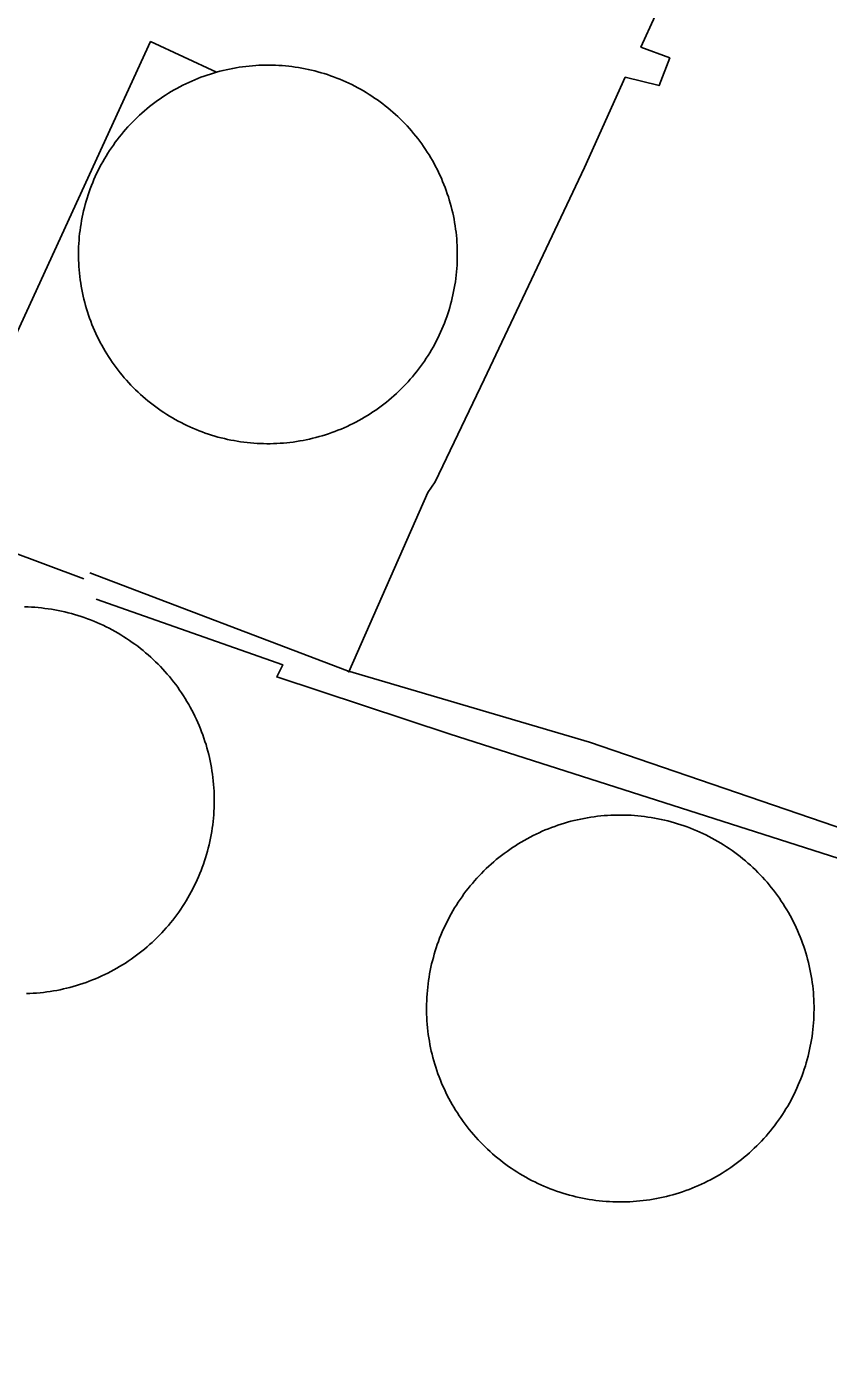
# Model space of a CAD drawing. Extents: x 3677843 to 3715951, y 511991 to 537744.
# Drawn here: x 3711233 to 3711549, y 525067 to 525593 of the extents above; entities that cross this region are included whole.
import ezdxf

# ---------------------------------------------------------------- set-up
doc = ezdxf.new("R2010")
doc.units = 0
doc.layers.add('V-DOMW-TANK', color=7, linetype='Continuous')
doc.layers.add('V-UTIL-LINE', color=7, linetype='Continuous')

msp = doc.modelspace()

# ---------------------------------------------------------------- linework, layer by layer
at = {"layer": 'V-DOMW-TANK'}
for points in [[(3711265.85, 525543.9), (3711266.57, 525544.99), (3711267.31, 525546.05), (3711268.07, 525547.11), (3711268.85, 525548.15), (3711269.64, 525549.18), (3711270.46, 525550.19), (3711271.29, 525551.19), (3711272.14, 525552.17), (3711273.01, 525553.15), (3711273.89, 525554.1), (3711274.79, 525555.04), (3711275.71, 525555.96), (3711276.64, 525556.87), (3711277.59, 525557.76), (3711278.55, 525558.63), (3711279.53, 525559.48), (3711280.52, 525560.32), (3711281.53, 525561.15), (3711282.55, 525561.95), (3711283.59, 525562.74), (3711284.64, 525563.51), (3711285.7, 525564.26), (3711286.77, 525564.99), (3711287.87, 525565.7), (3711288.97, 525566.39), (3711290.08, 525567.07), (3711291.2, 525567.72), (3711292.34, 525568.35), (3711293.48, 525568.97), (3711294.64, 525569.56), (3711295.81, 525570.14), (3711296.98, 525570.69), (3711298.17, 525571.22), (3711299.37, 525571.74), (3711300.57, 525572.23), (3711301.78, 525572.7), (3711303, 525573.15), (3711304.23, 525573.58), (3711305.47, 525573.98), (3711306.71, 525574.37), (3711307.96, 525574.73), (3711309.21, 525575.07), (3711310.47, 525575.39), (3711311.74, 525575.69), (3711313.01, 525575.96), (3711314.29, 525576.21), (3711315.57, 525576.45), (3711316.85, 525576.65), (3711318.14, 525576.84), (3711319.43, 525577), (3711320.72, 525577.14), (3711322.02, 525577.26), (3711323.31, 525577.35), (3711324.61, 525577.43), (3711325.91, 525577.48), (3711327.21, 525577.5), (3711328.51, 525577.51), (3711329.81, 525577.49), (3711331.11, 525577.45), (3711332.41, 525577.39), (3711333.71, 525577.3), (3711335, 525577.19), (3711336.3, 525577.06), (3711337.59, 525576.91), (3711338.88, 525576.73), (3711340.16, 525576.53), (3711341.45, 525576.31), (3711342.72, 525576.07), (3711343.99, 525575.8), (3711345.26, 525575.51), (3711346.53, 525575.2), (3711347.78, 525574.87), (3711349.03, 525574.52), (3711350.28, 525574.14), (3711351.52, 525573.74), (3711352.75, 525573.32), (3711353.97, 525572.88), (3711355.19, 525572.42), (3711356.4, 525571.94), (3711357.6, 525571.43), (3711358.79, 525570.91), (3711359.97, 525570.36), (3711361.14, 525569.8), (3711362.3, 525569.21), (3711363.45, 525568.6), (3711364.59, 525567.98), (3711365.71, 525567.33), (3711366.83, 525566.67), (3711367.94, 525565.98), (3711369.03, 525565.28), (3711370.11, 525564.55), (3711371.18, 525563.81), (3711372.23, 525563.05), (3711373.28, 525562.27), (3711374.31, 525561.47), (3711375.32, 525560.66), (3711376.32, 525559.82), (3711377.3, 525558.97), (3711378.27, 525558.11), (3711379.22, 525557.23)], [(3711379.22, 525557.23), (3711380.16, 525556.32), (3711381.09, 525555.41), (3711382, 525554.48), (3711382.88, 525553.53), (3711383.76, 525552.57), (3711384.61, 525551.59), (3711385.45, 525550.59), (3711386.27, 525549.58), (3711387.08, 525548.56), (3711387.86, 525547.53), (3711388.64, 525546.48), (3711389.38, 525545.42), (3711390.12, 525544.34), (3711390.83, 525543.25), (3711391.52, 525542.15), (3711392.19, 525541.04), (3711392.85, 525539.92), (3711393.48, 525538.78), (3711394.1, 525537.63), (3711394.69, 525536.48), (3711395.27, 525535.31), (3711395.82, 525534.13), (3711396.35, 525532.95), (3711396.86, 525531.75), (3711397.35, 525530.55), (3711397.83, 525529.33), (3711398.27, 525528.11), (3711398.7, 525526.89), (3711399.11, 525525.65), (3711399.49, 525524.41), (3711399.86, 525523.16), (3711400.2, 525521.91), (3711400.52, 525520.65), (3711400.81, 525519.38), (3711401.09, 525518.11), (3711401.34, 525516.83), (3711401.57, 525515.55), (3711401.78, 525514.27), (3711401.96, 525512.98), (3711402.13, 525511.69), (3711402.27, 525510.4), (3711402.39, 525509.1), (3711402.48, 525507.8), (3711402.55, 525506.51), (3711402.6, 525505.21), (3711402.63, 525503.91), (3711402.64, 525502.61), (3711402.62, 525501.31), (3711402.58, 525500.01), (3711402.51, 525498.71), (3711402.43, 525497.41), (3711402.32, 525496.11), (3711402.19, 525494.82), (3711402.04, 525493.53), (3711401.86, 525492.24), (3711401.66, 525490.95), (3711401.44, 525489.67), (3711401.19, 525488.4), (3711400.93, 525487.12), (3711400.64, 525485.85), (3711400.33, 525484.59), (3711400, 525483.33), (3711399.64, 525482.08), (3711399.27, 525480.84), (3711398.87, 525479.6), (3711398.45, 525478.37), (3711398.01, 525477.15), (3711397.55, 525475.93), (3711397.06, 525474.72), (3711396.56, 525473.53), (3711396.03, 525472.33), (3711395.49, 525471.15), (3711394.92, 525469.98), (3711394.34, 525468.82), (3711393.73, 525467.67), (3711393.1, 525466.53), (3711392.46, 525465.4), (3711391.79, 525464.28), (3711391.11, 525463.18), (3711390.4, 525462.09), (3711389.68, 525461.01), (3711388.94, 525459.94), (3711388.18, 525458.88), (3711387.4, 525457.84), (3711386.6, 525456.81), (3711385.78, 525455.8), (3711384.95, 525454.8), (3711384.1, 525453.82), (3711383.24, 525452.85), (3711382.35, 525451.89), (3711381.45, 525450.95), (3711380.54, 525450.03), (3711379.6, 525449.12), (3711378.65, 525448.24), (3711377.69, 525447.36), (3711376.71, 525446.5), (3711375.72, 525445.66), (3711374.71, 525444.84), (3711373.69, 525444.04), (3711372.65, 525443.25)], [(3711261.55, 525469.51), (3711260.98, 525470.68), (3711260.43, 525471.86), (3711259.89, 525473.04), (3711259.38, 525474.24), (3711258.89, 525475.44), (3711258.42, 525476.65), (3711257.97, 525477.88), (3711257.54, 525479.1), (3711257.14, 525480.34), (3711256.75, 525481.58), (3711256.39, 525482.83), (3711256.05, 525484.09), (3711255.73, 525485.35), (3711255.43, 525486.61), (3711255.16, 525487.88), (3711254.9, 525489.16), (3711254.67, 525490.44), (3711254.46, 525491.72), (3711254.28, 525493.01), (3711254.12, 525494.3), (3711253.98, 525495.59), (3711253.86, 525496.89), (3711253.76, 525498.18), (3711253.69, 525499.48), (3711253.64, 525500.78), (3711253.61, 525502.08), (3711253.61, 525503.39), (3711253.63, 525504.69), (3711253.67, 525505.98), (3711253.73, 525507.28), (3711253.82, 525508.58), (3711253.93, 525509.88), (3711254.06, 525511.17), (3711254.21, 525512.46), (3711254.39, 525513.75), (3711254.59, 525515.04), (3711254.81, 525516.32), (3711255.05, 525517.6), (3711255.32, 525518.87), (3711255.61, 525520.14), (3711255.92, 525521.4), (3711256.25, 525522.66), (3711256.6, 525523.91), (3711256.98, 525525.15), (3711257.38, 525526.39), (3711257.79, 525527.62), (3711258.24, 525528.84), (3711258.7, 525530.06), (3711259.18, 525531.27), (3711259.68, 525532.47), (3711260.21, 525533.66), (3711260.75, 525534.84), (3711261.32, 525536.01), (3711261.9, 525537.17), (3711262.51, 525538.32), (3711263.14, 525539.46), (3711263.79, 525540.59), (3711264.45, 525541.71), (3711265.14, 525542.81), (3711265.85, 525543.9)], [(3711372.65, 525443.25), (3711371.6, 525442.48), (3711370.54, 525441.74), (3711369.46, 525441), (3711368.38, 525440.29), (3711367.28, 525439.6), (3711366.17, 525438.92), (3711365.04, 525438.27), (3711363.91, 525437.64), (3711362.76, 525437.02), (3711361.6, 525436.43), (3711360.44, 525435.85), (3711359.26, 525435.3), (3711358.07, 525434.77), (3711356.88, 525434.25), (3711355.67, 525433.76), (3711354.46, 525433.29), (3711353.24, 525432.84), (3711352.01, 525432.42), (3711350.78, 525432.01), (3711349.53, 525431.63), (3711348.29, 525431.26), (3711347.03, 525430.92), (3711345.77, 525430.6), (3711344.5, 525430.3), (3711343.23, 525430.03), (3711341.96, 525429.78), (3711340.68, 525429.55), (3711339.39, 525429.34), (3711338.11, 525429.15), (3711336.81, 525428.99), (3711335.52, 525428.85), (3711334.23, 525428.73), (3711332.93, 525428.64), (3711331.63, 525428.56), (3711330.33, 525428.51), (3711329.03, 525428.49), (3711327.73, 525428.48), (3711326.43, 525428.5), (3711325.13, 525428.54), (3711323.83, 525428.6), (3711322.54, 525428.69), (3711321.24, 525428.8), (3711319.95, 525428.93), (3711318.66, 525429.08), (3711317.37, 525429.26), (3711316.08, 525429.46), (3711314.8, 525429.68), (3711313.52, 525429.93), (3711312.25, 525430.19), (3711310.98, 525430.48), (3711309.72, 525430.79), (3711308.46, 525431.12), (3711307.21, 525431.48), (3711305.96, 525431.85), (3711304.73, 525432.25), (3711303.5, 525432.67), (3711302.27, 525433.11), (3711301.06, 525433.57), (3711299.85, 525434.05), (3711298.65, 525434.56), (3711297.46, 525435.08), (3711296.28, 525435.63), (3711295.11, 525436.19), (3711293.95, 525436.78), (3711292.8, 525437.39), (3711291.66, 525438.01), (3711290.53, 525438.66), (3711289.41, 525439.32), (3711288.31, 525440.01), (3711287.21, 525440.71), (3711286.13, 525441.44), (3711285.06, 525442.18), (3711284.01, 525442.94), (3711282.97, 525443.72), (3711281.94, 525444.52), (3711280.93, 525445.33), (3711279.93, 525446.17), (3711278.94, 525447.01), (3711277.97, 525447.88), (3711277.02, 525448.76), (3711276.08, 525449.67), (3711275.16, 525450.58), (3711274.25, 525451.51), (3711273.36, 525452.46), (3711272.49, 525453.43), (3711271.63, 525454.4), (3711270.79, 525455.4), (3711269.97, 525456.41), (3711269.16, 525457.43), (3711268.38, 525458.46), (3711267.61, 525459.51), (3711266.86, 525460.57), (3711266.13, 525461.65), (3711265.42, 525462.74), (3711264.72, 525463.84), (3711264.05, 525464.95), (3711263.4, 525466.08), (3711262.76, 525467.21), (3711262.15, 525468.36), (3711261.55, 525469.51)], [(3711232.42, 525364.28), (3711233.75, 525364.24), (3711235.08, 525364.17), (3711236.4, 525364.08), (3711237.73, 525363.97), (3711239.05, 525363.84), (3711240.37, 525363.68), (3711241.69, 525363.5), (3711243, 525363.3), (3711244.32, 525363.07), (3711245.62, 525362.82), (3711246.93, 525362.55), (3711248.22, 525362.26), (3711249.52, 525361.94), (3711250.8, 525361.6), (3711252.08, 525361.24), (3711253.36, 525360.86), (3711254.63, 525360.45), (3711255.89, 525360.02), (3711257.14, 525359.57), (3711258.38, 525359.1), (3711259.62, 525358.61), (3711260.85, 525358.09), (3711262.06, 525357.56), (3711263.27, 525357), (3711264.47, 525356.42), (3711265.66, 525355.82), (3711266.84, 525355.2), (3711268, 525354.56), (3711269.16, 525353.9), (3711270.3, 525353.22), (3711271.43, 525352.52), (3711272.55, 525351.8), (3711273.66, 525351.06), (3711274.75, 525350.3), (3711275.83, 525349.53), (3711276.9, 525348.73), (3711277.95, 525347.92), (3711278.99, 525347.08), (3711280.01, 525346.23), (3711281.02, 525345.36), (3711282.01, 525344.48), (3711282.99, 525343.58), (3711283.95, 525342.66), (3711284.9, 525341.72), (3711285.83, 525340.77), (3711286.74, 525339.8), (3711287.63, 525338.82), (3711288.51, 525337.82), (3711289.37, 525336.8), (3711290.21, 525335.77)], [(3711290.21, 525335.77), (3711291.04, 525334.73), (3711291.84, 525333.67), (3711292.63, 525332.6), (3711293.4, 525331.51), (3711294.15, 525330.41), (3711294.88, 525329.3), (3711295.59, 525328.17), (3711296.28, 525327.04), (3711296.95, 525325.89), (3711297.6, 525324.73), (3711298.23, 525323.56), (3711298.84, 525322.38), (3711299.43, 525321.18), (3711300, 525319.98), (3711300.54, 525318.77), (3711301.07, 525317.55), (3711301.57, 525316.32), (3711302.05, 525315.08), (3711302.52, 525313.83), (3711302.95, 525312.58), (3711303.37, 525311.32), (3711303.77, 525310.05), (3711304.14, 525308.77), (3711304.49, 525307.49), (3711304.82, 525306.2), (3711305.12, 525304.91), (3711305.41, 525303.61), (3711305.67, 525302.3), (3711305.9, 525300.99), (3711306.12, 525299.68), (3711306.31, 525298.37), (3711306.48, 525297.05), (3711306.62, 525295.73), (3711306.75, 525294.4), (3711306.85, 525293.08), (3711306.92, 525291.75), (3711306.98, 525290.42), (3711307, 525289.09), (3711307.01, 525287.77), (3711306.99, 525286.44), (3711306.95, 525285.11), (3711306.89, 525283.78), (3711306.81, 525282.45), (3711306.69, 525281.13), (3711306.56, 525279.81), (3711306.41, 525278.49), (3711306.23, 525277.17), (3711306.02, 525275.86), (3711305.8, 525274.55), (3711305.55, 525273.24), (3711305.28, 525271.94), (3711304.99, 525270.65), (3711304.68, 525269.35), (3711304.34, 525268.07), (3711303.98, 525266.79), (3711303.59, 525265.52), (3711303.19, 525264.25), (3711302.76, 525263), (3711302.31, 525261.74), (3711301.84, 525260.5), (3711301.35, 525259.27), (3711300.83, 525258.04), (3711300.3, 525256.83), (3711299.74, 525255.62), (3711299.17, 525254.43), (3711298.57, 525253.24), (3711297.95, 525252.06), (3711297.31, 525250.9), (3711296.65, 525249.74), (3711295.97, 525248.6), (3711295.27, 525247.47), (3711294.55, 525246.36), (3711293.81, 525245.25), (3711293.05, 525244.16), (3711292.28, 525243.08), (3711291.48, 525242.02), (3711290.67, 525240.97), (3711289.84, 525239.93), (3711288.99, 525238.91), (3711288.12, 525237.9), (3711287.23, 525236.91), (3711286.33, 525235.94), (3711285.41, 525234.98), (3711284.48, 525234.04), (3711283.52, 525233.11), (3711282.55, 525232.2), (3711281.57, 525231.31), (3711280.57, 525230.43), (3711279.55, 525229.57), (3711278.53, 525228.73), (3711277.48, 525227.91), (3711276.42, 525227.11), (3711275.35, 525226.32), (3711274.26, 525225.56), (3711273.16, 525224.81), (3711272.05, 525224.08), (3711270.93, 525223.37), (3711269.79, 525222.68), (3711268.64, 525222.01), (3711267.48, 525221.37)], [(3711409.42, 525256.45), (3711410.3, 525257.44), (3711411.2, 525258.41), (3711412.12, 525259.37), (3711413.06, 525260.31), (3711414.01, 525261.24), (3711414.98, 525262.15), (3711415.96, 525263.04), (3711416.96, 525263.92), (3711417.98, 525264.78), (3711419.01, 525265.62), (3711420.06, 525266.44), (3711421.11, 525267.24), (3711422.19, 525268.03), (3711423.27, 525268.79), (3711424.37, 525269.54), (3711425.48, 525270.27), (3711426.61, 525270.98), (3711427.75, 525271.67), (3711428.89, 525272.33), (3711430.05, 525272.98), (3711431.23, 525273.61), (3711432.41, 525274.22), (3711433.6, 525274.81), (3711434.8, 525275.37), (3711436.02, 525275.92), (3711437.24, 525276.44), (3711438.47, 525276.94), (3711439.71, 525277.43), (3711440.96, 525277.88), (3711442.21, 525278.32), (3711443.48, 525278.74), (3711444.75, 525279.13), (3711446.02, 525279.5), (3711447.31, 525279.85), (3711448.6, 525280.18), (3711449.89, 525280.48), (3711451.19, 525280.76), (3711452.5, 525281.02), (3711453.8, 525281.25), (3711455.12, 525281.47), (3711456.43, 525281.66), (3711457.75, 525281.82), (3711459.08, 525281.97), (3711460.4, 525282.09), (3711461.73, 525282.19), (3711463.06, 525282.26), (3711464.38, 525282.31), (3711465.71, 525282.34), (3711467.04, 525282.34), (3711468.37, 525282.32), (3711469.71, 525282.29), (3711471.03, 525282.22), (3711472.36, 525282.13), (3711473.69, 525282.02), (3711475.01, 525281.89), (3711476.33, 525281.73), (3711477.65, 525281.55), (3711478.96, 525281.35), (3711480.27, 525281.12), (3711481.58, 525280.87), (3711482.89, 525280.6), (3711484.18, 525280.31), (3711485.47, 525279.99), (3711486.76, 525279.65), (3711488.04, 525279.29), (3711489.32, 525278.9), (3711490.58, 525278.5), (3711491.84, 525278.07), (3711493.1, 525277.62), (3711494.34, 525277.15), (3711495.58, 525276.66), (3711496.8, 525276.14), (3711498.02, 525275.6), (3711499.23, 525275.05), (3711500.43, 525274.47), (3711501.62, 525273.87), (3711502.79, 525273.25), (3711503.96, 525272.61), (3711505.12, 525271.95), (3711506.26, 525271.27), (3711507.39, 525270.57), (3711508.51, 525269.85), (3711509.62, 525269.11), (3711510.71, 525268.35), (3711511.79, 525267.57), (3711512.86, 525266.78), (3711513.91, 525265.96), (3711514.95, 525265.13), (3711515.97, 525264.28), (3711516.98, 525263.41), (3711517.97, 525262.53), (3711518.95, 525261.62), (3711519.91, 525260.7), (3711520.85, 525259.77), (3711521.78, 525258.82), (3711522.7, 525257.85), (3711523.59, 525256.86), (3711524.47, 525255.86), (3711525.33, 525254.85), (3711526.17, 525253.82)], [(3711394.58, 525181.77), (3711394.16, 525183.04), (3711393.77, 525184.31), (3711393.4, 525185.58), (3711393.04, 525186.86), (3711392.72, 525188.15), (3711392.41, 525189.45), (3711392.13, 525190.74), (3711391.87, 525192.05), (3711391.63, 525193.36), (3711391.42, 525194.67), (3711391.23, 525195.98), (3711391.06, 525197.3), (3711390.91, 525198.62), (3711390.79, 525199.95), (3711390.69, 525201.27), (3711390.61, 525202.6), (3711390.56, 525203.93), (3711390.53, 525205.26), (3711390.52, 525206.58), (3711390.54, 525207.91), (3711390.58, 525209.24), (3711390.64, 525210.57), (3711390.73, 525211.9), (3711390.84, 525213.22), (3711390.97, 525214.54), (3711391.13, 525215.86), (3711391.31, 525217.18), (3711391.51, 525218.49), (3711391.73, 525219.8), (3711391.98, 525221.11), (3711392.25, 525222.41), (3711392.54, 525223.7), (3711392.86, 525224.99), (3711393.2, 525226.28), (3711393.56, 525227.56), (3711393.94, 525228.83), (3711394.35, 525230.09), (3711394.77, 525231.35), (3711395.22, 525232.6), (3711395.69, 525233.85), (3711396.19, 525235.08), (3711396.7, 525236.31), (3711397.24, 525237.52), (3711397.79, 525238.73), (3711398.37, 525239.93), (3711398.97, 525241.11), (3711399.59, 525242.29), (3711400.23, 525243.45), (3711400.89, 525244.6), (3711401.57, 525245.75), (3711402.26, 525246.88), (3711402.98, 525247.99), (3711403.72, 525249.1), (3711404.48, 525250.19), (3711405.26, 525251.27), (3711406.05, 525252.33), (3711406.87, 525253.38), (3711407.7, 525254.42), (3711408.55, 525255.44), (3711409.42, 525256.45)], [(3711526.17, 525253.82), (3711526.99, 525252.78), (3711527.8, 525251.72), (3711528.59, 525250.65), (3711529.35, 525249.56), (3711530.1, 525248.46), (3711530.83, 525247.35), (3711531.54, 525246.22), (3711532.23, 525245.08), (3711532.91, 525243.94), (3711533.56, 525242.78), (3711534.19, 525241.6), (3711534.8, 525240.42), (3711535.38, 525239.23), (3711535.95, 525238.03), (3711536.5, 525236.82), (3711537.02, 525235.6), (3711537.53, 525234.36), (3711538.01, 525233.13), (3711538.47, 525231.88), (3711538.91, 525230.62), (3711539.33, 525229.36), (3711539.72, 525228.09), (3711540.1, 525226.82), (3711540.45, 525225.54), (3711540.78, 525224.24), (3711541.08, 525222.95), (3711541.36, 525221.65), (3711541.62, 525220.35), (3711541.86, 525219.04), (3711542.08, 525217.73), (3711542.27, 525216.41), (3711542.44, 525215.1), (3711542.58, 525213.78), (3711542.7, 525212.45), (3711542.8, 525211.12), (3711542.88, 525209.8), (3711542.93, 525208.47), (3711542.96, 525207.14), (3711542.97, 525205.81), (3711542.95, 525204.48), (3711542.91, 525203.16), (3711542.85, 525201.83), (3711542.76, 525200.5), (3711542.65, 525199.18), (3711542.52, 525197.86), (3711542.36, 525196.54), (3711542.19, 525195.22), (3711541.98, 525193.91), (3711541.76, 525192.6), (3711541.51, 525191.29), (3711541.24, 525189.99), (3711540.95, 525188.69), (3711540.63, 525187.4), (3711540.29, 525186.12), (3711539.93, 525184.84), (3711539.55, 525183.57), (3711539.15, 525182.3), (3711538.72, 525181.04), (3711538.27, 525179.79), (3711537.8, 525178.55), (3711537.31, 525177.32), (3711536.79, 525176.09), (3711536.25, 525174.88), (3711535.7, 525173.67), (3711535.12, 525172.47), (3711534.53, 525171.29), (3711533.91, 525170.11), (3711533.27, 525168.94), (3711532.61, 525167.79), (3711531.93, 525166.65), (3711531.23, 525165.52), (3711530.51, 525164.4), (3711529.77, 525163.3), (3711529.01, 525162.21), (3711528.24, 525161.13), (3711527.44, 525160.06), (3711526.63, 525159.02), (3711525.79, 525157.98), (3711524.95, 525156.96), (3711524.08, 525155.95), (3711523.19, 525154.96), (3711522.29, 525153.99), (3711521.37, 525153.03), (3711520.43, 525152.08), (3711519.48, 525151.16), (3711518.51, 525150.25), (3711517.53, 525149.35), (3711516.53, 525148.48), (3711515.51, 525147.62), (3711514.48, 525146.78), (3711513.44, 525145.96), (3711512.38, 525145.16), (3711511.31, 525144.37), (3711510.22, 525143.6), (3711509.12, 525142.85), (3711508.01, 525142.13), (3711506.89, 525141.42), (3711505.75, 525140.73), (3711504.6, 525140.06), (3711503.44, 525139.41)], [(3711267.48, 525221.37), (3711266.31, 525220.74), (3711265.13, 525220.13), (3711263.94, 525219.54), (3711262.73, 525218.98), (3711261.52, 525218.43), (3711260.29, 525217.91), (3711259.07, 525217.41), (3711257.83, 525216.93), (3711256.58, 525216.47), (3711255.32, 525216.03), (3711254.06, 525215.61), (3711252.79, 525215.22), (3711251.51, 525214.85), (3711250.23, 525214.5), (3711248.94, 525214.17), (3711247.64, 525213.87), (3711246.35, 525213.59), (3711245.04, 525213.33), (3711243.73, 525213.1), (3711242.42, 525212.88), (3711241.1, 525212.69), (3711239.78, 525212.53), (3711238.46, 525212.38), (3711237.14, 525212.26), (3711235.81, 525212.17), (3711234.48, 525212.09), (3711233.15, 525212.04)], [(3711503.44, 525139.41), (3711502.27, 525138.79), (3711501.09, 525138.18), (3711499.89, 525137.59), (3711498.69, 525137.02), (3711497.48, 525136.48), (3711496.25, 525135.95), (3711495.02, 525135.45), (3711493.79, 525134.97), (3711492.54, 525134.51), (3711491.28, 525134.08), (3711490.02, 525133.66), (3711488.75, 525133.27), (3711487.47, 525132.9), (3711486.19, 525132.55), (3711484.9, 525132.22), (3711483.6, 525131.92), (3711482.3, 525131.64), (3711481, 525131.38), (3711479.69, 525131.14), (3711478.38, 525130.93), (3711477.06, 525130.74), (3711475.74, 525130.57), (3711474.42, 525130.43), (3711473.09, 525130.31), (3711471.77, 525130.21), (3711470.44, 525130.14), (3711469.11, 525130.08), (3711467.78, 525130.06), (3711466.45, 525130.05), (3711465.12, 525130.07), (3711463.79, 525130.11), (3711462.46, 525130.18), (3711461.13, 525130.27), (3711459.81, 525130.38), (3711458.48, 525130.51), (3711457.16, 525130.67), (3711455.84, 525130.85), (3711454.53, 525131.05), (3711453.22, 525131.28), (3711451.91, 525131.53), (3711450.61, 525131.8), (3711449.31, 525132.09), (3711448.02, 525132.41), (3711446.73, 525132.75), (3711445.45, 525133.11), (3711444.18, 525133.49), (3711442.91, 525133.9), (3711441.65, 525134.33), (3711440.4, 525134.78), (3711439.15, 525135.25), (3711437.92, 525135.74), (3711436.69, 525136.26), (3711435.47, 525136.79), (3711434.26, 525137.35), (3711433.07, 525137.93), (3711431.88, 525138.53), (3711430.7, 525139.15), (3711429.53, 525139.79), (3711428.38, 525140.45), (3711427.23, 525141.13), (3711426.1, 525141.83), (3711424.98, 525142.55), (3711423.88, 525143.29), (3711422.78, 525144.05), (3711421.7, 525144.82), (3711420.64, 525145.62), (3711419.59, 525146.43), (3711418.55, 525147.27), (3711417.52, 525148.12), (3711416.52, 525148.98), (3711415.52, 525149.87), (3711414.55, 525150.77), (3711413.58, 525151.69), (3711412.64, 525152.63), (3711411.71, 525153.58), (3711410.8, 525154.55), (3711409.9, 525155.53), (3711409.03, 525156.54), (3711408.17, 525157.55), (3711407.33, 525158.58), (3711406.5, 525159.62), (3711405.69, 525160.68), (3711404.91, 525161.75), (3711404.14, 525162.84), (3711403.39, 525163.94), (3711402.66, 525165.05), (3711401.95, 525166.18), (3711401.26, 525167.31), (3711400.59, 525168.46), (3711399.94, 525169.62), (3711399.31, 525170.79), (3711398.7, 525171.97), (3711398.11, 525173.17), (3711397.54, 525174.37), (3711396.99, 525175.58), (3711396.47, 525176.8), (3711395.96, 525178.03), (3711395.48, 525179.27), (3711395.02, 525180.52), (3711394.58, 525181.77)]]:
    msp.add_lwpolyline(points, dxfattribs=at)
at = {"layer": 'V-UTIL-LINE'}
msp.add_line((3711258.12, 525377.71), (3711359.49, 525339.15), dxfattribs=at)
for points in [[(3711472.39, 525626.21), (3711481.86, 525621.98), (3711490.39, 525617.26), (3711480.5, 525596.89), (3711474.85, 525584.57), (3711486.22, 525580.34), (3711481.99, 525569.45), (3711468.73, 525572.73), (3711452.73, 525537.19)], [(3711195.44, 525398.27), (3711281.94, 525586.78), (3711307.88, 525574.71)], [(3711452.73, 525537.19), (3711413.17, 525453.8), (3711393.86, 525413.53), (3711391.03, 525409.27), (3711359.96, 525338.67), (3711359.49, 525339.15), (3711454.69, 525310.98), (3711604.36, 525259.75), (3711769.19, 525201.46), (3711793.35, 525191.58), (3711763.31, 525089.28), (3711759.52, 525089.75), (3711735.56, 525014.91), (3711755.93, 525007.86)], [(3711255.76, 525375.34), (3711195.27, 525397.9), (3711110.32, 525436.52), (3711082.07, 525375.4)], [(3711757.84, 525001.24), (3711721.85, 525012.04), (3711740.62, 525076.45), (3711750.49, 525106.76), (3711755.7, 525103.93), (3711778.24, 525179.23), (3711768.29, 525182.05), (3711770.17, 525190.1), (3711658.85, 525230.07), (3711555.6, 525264.36), (3711399.78, 525314.16), (3711331.57, 525336.71), (3711333.93, 525341.45), (3711260.51, 525367.31)]]:
    msp.add_lwpolyline(points, dxfattribs=at)

doc.saveas('drawing.dxf')
